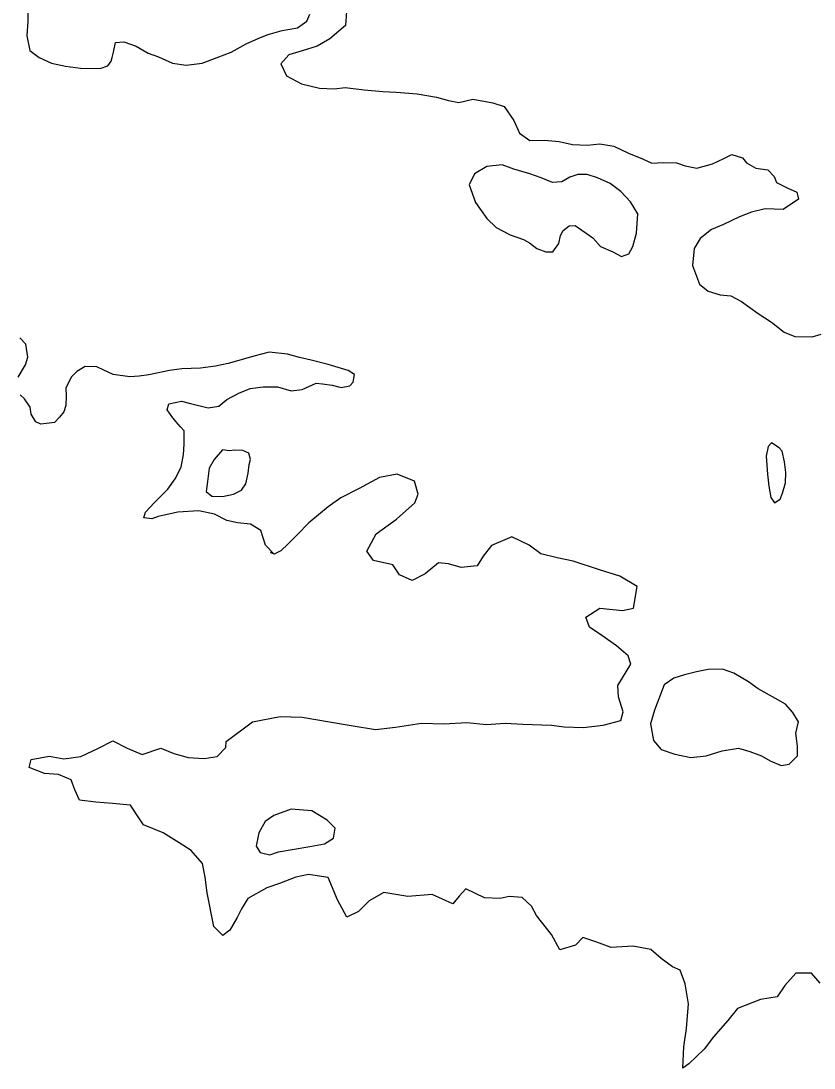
# Model space of a CAD drawing. Extents: x -492261 to -432772, y 1441225 to 1452922.
# Drawn here: x -461244.1 to -461204.7, y 1452453.2 to 1452505.2 of the extents above; entities that cross this region are included whole.
import ezdxf

# ---------------------------------------------------------------- set-up
doc = ezdxf.new("R2010")
doc.units = 0
doc.layers.add('Default', color=7, linetype='Continuous')

msp = doc.modelspace()

# ---------------------------------------------------------------- linework, layer by layer
at = {"layer": 'Default'}
for points in [[(-461243.729, 1452506.021), (-461243.74, 1452505.194), (-461243.802, 1452504.467), (-461243.64, 1452503.743), (-461243.185, 1452503.4), (-461242.58, 1452503.11), (-461241.879, 1452502.971), (-461241.127, 1452502.858), (-461240.153, 1452502.849), (-461239.781, 1452502.981), (-461239.61, 1452503.209), (-461239.563, 1452503.385), (-461239.493, 1452503.662), (-461239.401, 1452504.139), (-461238.977, 1452504.171), (-461238.374, 1452503.956), (-461237.769, 1452503.615), (-461237.266, 1452503.423), (-461236.561, 1452503.109), (-461235.886, 1452503.02), (-461235.088, 1452503.109), (-461234.344, 1452503.397), (-461233.649, 1452503.659), (-461232.907, 1452504.072), (-461232.287, 1452504.357), (-461231.816, 1452504.541), (-461231.12, 1452504.727), (-461230.373, 1452504.865), (-461229.904, 1452505.198), (-461229.761, 1452505.551)], [(-461227.94, 1452505.682), (-461227.978, 1452504.98), (-461228.765, 1452504.316), (-461229.384, 1452503.955), (-461230.129, 1452503.717), (-461230.8, 1452503.53), (-461231.191, 1452503.073), (-461230.906, 1452502.477), (-461230.175, 1452502.088), (-461229.273, 1452501.878), (-461228.548, 1452501.84), (-461227.999, 1452501.899), (-461227.049, 1452501.789), (-461226.123, 1452501.704), (-461225.473, 1452501.665), (-461224.423, 1452501.582), (-461223.471, 1452501.423), (-461222.869, 1452501.258), (-461222.368, 1452501.166), (-461221.671, 1452501.327), (-461220.669, 1452501.144), (-461220.116, 1452500.953), (-461219.63, 1452500.259), (-461219.344, 1452499.638), (-461218.839, 1452499.271), (-461218.115, 1452499.283), (-461217.389, 1452499.219), (-461216.713, 1452499.08), (-461215.988, 1452499.042), (-461215.364, 1452499.103), (-461214.663, 1452498.989), (-461213.933, 1452498.651), (-461213.254, 1452498.361), (-461212.775, 1452498.144), (-461212.227, 1452498.178), (-461211.552, 1452498.164), (-461211.125, 1452498.021), (-461210.549, 1452497.905), (-461209.778, 1452498.118), (-461209.208, 1452498.378), (-461208.812, 1452498.585), (-461208.285, 1452498.419), (-461208.081, 1452498.172), (-461207.627, 1452497.904), (-461207.026, 1452497.813), (-461206.721, 1452497.493), (-461206.591, 1452497.194), (-461206.061, 1452496.928), (-461205.583, 1452496.71), (-461205.502, 1452496.361), (-461206.268, 1452495.847), (-461207.167, 1452495.882), (-461207.839, 1452495.721), (-461208.434, 1452495.486), (-461209.227, 1452495.097), (-461209.822, 1452494.862), (-461210.388, 1452494.401)], [(-461215.708, 1452494.438), (-461215.327, 1452494.019), (-461214.723, 1452493.753), (-461214.294, 1452493.51), (-461213.922, 1452493.641), (-461213.728, 1452494.02), (-461213.54, 1452494.675), (-461213.481, 1452495.627), (-461213.841, 1452496.223), (-461214.325, 1452496.74), (-461214.856, 1452497.132), (-461215.485, 1452497.423), (-461215.988, 1452497.59), (-461216.462, 1452497.582), (-461216.859, 1452497.45), (-461217.255, 1452497.218), (-461217.704, 1452497.185), (-461218.282, 1452497.426), (-461218.835, 1452497.617), (-461219.638, 1452497.855), (-461220.216, 1452498.07), (-461220.964, 1452497.983), (-461221.582, 1452497.622), (-461221.847, 1452497.067), (-461221.533, 1452496.195), (-461220.97, 1452495.403), (-461220.512, 1452494.96), (-461219.807, 1452494.596), (-461219.153, 1452494.356), (-461218.851, 1452494.186), (-461218.496, 1452493.916), (-461218.044, 1452493.748), (-461217.695, 1452493.754), (-461217.402, 1452494.16), (-461217.309, 1452494.562), (-461217.188, 1452494.814), (-461216.893, 1452495.045), (-461216.593, 1452495.05)], [(-461216.593, 1452495.05), (-461215.708, 1452494.438)], [(-461210.388, 1452494.401), (-461210.68, 1452493.921), (-461210.765, 1452493.068), (-461210.424, 1452492.146), (-461209.994, 1452491.803), (-461209.391, 1452491.613), (-461208.866, 1452491.571), (-461208.337, 1452491.279), (-461207.502, 1452490.692), (-461206.845, 1452490.252), (-461206.213, 1452489.762), (-461205.684, 1452489.545), (-461204.835, 1452489.534), (-461204.388, 1452489.667)], [(-461244.234, 1452487.528), (-461243.87, 1452488.135), (-461243.752, 1452488.513), (-461243.838, 1452489.163), (-461244.143, 1452489.483)], [(-461231.521, 1452478.747), (-461231.953, 1452479.191), (-461232.19, 1452479.913), (-461232.695, 1452480.23), (-461233.346, 1452480.295), (-461233.872, 1452480.411), (-461234.477, 1452480.727), (-461235.254, 1452480.889), (-461236.302, 1452480.822), (-461236.974, 1452480.685), (-461237.272, 1452480.605), (-461237.595, 1452480.5), (-461237.995, 1452480.543), (-461237.9, 1452480.82), (-461237.459, 1452481.304), (-461236.796, 1452481.966), (-461236.43, 1452482.473), (-461236.14, 1452483.054), (-461236.026, 1452483.682), (-461235.986, 1452484.208), (-461235.997, 1452484.859), (-461236.175, 1452485.057), (-461236.404, 1452485.329), (-461236.609, 1452485.576), (-461236.839, 1452485.897), (-461236.744, 1452486.2), (-461236.122, 1452486.335), (-461235.671, 1452486.217), (-461234.793, 1452486.006), (-461234.27, 1452486.09), (-461233.876, 1452486.422), (-461233.282, 1452486.733), (-461232.712, 1452486.968), (-461232.064, 1452487.054), (-461231.364, 1452487.04), (-461230.687, 1452486.851), (-461230.138, 1452486.91), (-461229.444, 1452487.222), (-461229.119, 1452487.203), (-461228.644, 1452487.135), (-461228.192, 1452487.018), (-461227.769, 1452487.1), (-461227.597, 1452487.278), (-461227.529, 1452487.655), (-461227.857, 1452487.85), (-461228.836, 1452488.159), (-461229.689, 1452488.37), (-461230.266, 1452488.511), (-461230.868, 1452488.676), (-461231.769, 1452488.762), (-461232.54, 1452488.574), (-461233.161, 1452488.388), (-461233.807, 1452488.202), (-461234.429, 1452488.066), (-461235.177, 1452487.979), (-461236.1, 1452487.938), (-461236.723, 1452487.853), (-461237.743, 1452487.636), (-461238.216, 1452487.578), (-461238.69, 1452487.545), (-461239.516, 1452487.656), (-461239.97, 1452487.874), (-461240.322, 1452488.044), (-461240.897, 1452488.059), (-461241.317, 1452487.802), (-461241.587, 1452487.547), (-461241.853, 1452486.991), (-461241.846, 1452486.591), (-461241.862, 1452486.115), (-461241.957, 1452485.813), (-461242.177, 1452485.533), (-461242.422, 1452485.279), (-461243.095, 1452485.193), (-461243.347, 1452485.314), (-461243.578, 1452485.685), (-461243.634, 1452486.035), (-461243.916, 1452486.456), (-461244.119, 1452486.653)], [(-461234.499, 1452483.432), (-461234.741, 1452483.002), (-461234.83, 1452482.349), (-461234.896, 1452481.847), (-461234.617, 1452481.626), (-461234.093, 1452481.61), (-461233.545, 1452481.719), (-461233.149, 1452481.926), (-461232.93, 1452482.23), (-461232.814, 1452482.758), (-461232.771, 1452483.185), (-461232.701, 1452483.436), (-461232.781, 1452483.761), (-461233.083, 1452483.881), (-461233.483, 1452483.899), (-461233.757, 1452483.87), (-461234.082, 1452483.914)], [(-461234.082, 1452483.914), (-461234.499, 1452483.432)], [(-461207.04, 1452482.71), (-461206.98, 1452482.11), (-461206.87, 1452481.56), (-461206.691, 1452481.288), (-461206.419, 1452481.468), (-461206.299, 1452481.77), (-461206.158, 1452482.274), (-461206.142, 1452482.8), (-461206.201, 1452483.325), (-461206.31, 1452483.849), (-461206.463, 1452484.022), (-461206.842, 1452484.266), (-461207.014, 1452484.088), (-461207.105, 1452483.61)], [(-461207.105, 1452483.61), (-461207.04, 1452482.71)], [(-461225.457, 1452480.476), (-461224.547, 1452481.292), (-461224.38, 1452481.721), (-461224.566, 1452482.369), (-461225.421, 1452482.705), (-461226.292, 1452482.541), (-461227.306, 1452481.998), (-461228.222, 1452481.532), (-461228.839, 1452481.096), (-461229.8, 1452480.303), (-461230.388, 1452479.693), (-461230.83, 1452479.259), (-461231.199, 1452478.903), (-461231.521, 1452478.747), (-461231.697, 1452478.819)], [(-461224.884, 1452461.75), (-461226.087, 1452461.956), (-461226.804, 1452461.543), (-461227.344, 1452461.008), (-461227.913, 1452460.723), (-461228.378, 1452461.592), (-461228.846, 1452462.686), (-461229.823, 1452462.845), (-461230.445, 1452462.71), (-461231.264, 1452462.396), (-461231.884, 1452462.185), (-461232.824, 1452461.643), (-461233.14, 1452461.137), (-461233.357, 1452460.708), (-461233.721, 1452460.076), (-461234.066, 1452459.819), (-461234.524, 1452460.263), (-461234.852, 1452461.935), (-461234.94, 1452462.71), (-461235.077, 1452463.384), (-461235.637, 1452464.026), (-461236.243, 1452464.417), (-461237.026, 1452464.905), (-461238.007, 1452465.314), (-461238.264, 1452465.711), (-461238.648, 1452466.281), (-461239.549, 1452466.366), (-461240.374, 1452466.427), (-461241.175, 1452466.539), (-461241.408, 1452467.036), (-461241.592, 1452467.534), (-461242.221, 1452467.799), (-461242.921, 1452467.863), (-461243.675, 1452468.151), (-461243.582, 1452468.553), (-461242.686, 1452468.718), (-461241.959, 1452468.58), (-461241.112, 1452468.694), (-461240.245, 1452469.11), (-461239.527, 1452469.472), (-461238.822, 1452469.108), (-461238.067, 1452468.795), (-461237.149, 1452469.111), (-461236.495, 1452468.846), (-461235.792, 1452468.657), (-461234.992, 1452468.596), (-461234.345, 1452468.706), (-461233.927, 1452469.139), (-461233.908, 1452469.44), (-461232.601, 1452470.414), (-461231.232, 1452470.687), (-461230.133, 1452470.655), (-461228.78, 1452470.427), (-461227.703, 1452470.244), (-461226.501, 1452470.039), (-461225.504, 1452470.156), (-461224.209, 1452470.352), (-461223.109, 1452470.321), (-461221.962, 1452470.39), (-461220.986, 1452470.281), (-461220.063, 1452470.346), (-461219.188, 1452470.31), (-461217.764, 1452470.259), (-461217.138, 1452470.169), (-461216.188, 1452470.135), (-461215.191, 1452470.251), (-461214.321, 1452470.491), (-461214.204, 1452470.919), (-461214.441, 1452471.667), (-461214.476, 1452472.217), (-461213.82, 1452473.28), (-461213.952, 1452473.703), (-461214.535, 1452474.195), (-461215.268, 1452474.709), (-461215.875, 1452475.124), (-461216.058, 1452475.622), (-461215.366, 1452476.059), (-461214.241, 1452475.953), (-461213.693, 1452476.062), (-461213.512, 1452477.142), (-461214.37, 1452477.654), (-461215.374, 1452477.963), (-461216.68, 1452478.392), (-461217.482, 1452478.554), (-461218.285, 1452478.766), (-461218.867, 1452479.182), (-461219.723, 1452479.594), (-461220.74, 1452479.176), (-461221.155, 1452478.643), (-461221.446, 1452478.163), (-461222.244, 1452478.074), (-461222.872, 1452478.264), (-461223.372, 1452478.306), (-461224.037, 1452477.769), (-461224.68, 1452477.433), (-461225.31, 1452477.723), (-461225.643, 1452478.218), (-461226.596, 1452478.428), (-461226.928, 1452478.898), (-461226.469, 1452479.758), (-461225.457, 1452480.476)], [(-461212.657, 1452470.995), (-461212.845, 1452470.315), (-461212.706, 1452469.491), (-461212.323, 1452469.047), (-461211.645, 1452468.807), (-461210.843, 1452468.645), (-461210.095, 1452468.733), (-461209.3, 1452468.972), (-461208.478, 1452469.11), (-461207.926, 1452468.944), (-461207.348, 1452468.728), (-461206.919, 1452468.485), (-461206.366, 1452468.244), (-461205.968, 1452468.326), (-461205.55, 1452468.733), (-461205.558, 1452469.209), (-461205.644, 1452469.859), (-461205.504, 1452470.412), (-461205.787, 1452470.883), (-461206.144, 1452471.303), (-461206.648, 1452471.57), (-461207.505, 1452472.057), (-461207.986, 1452472.4), (-461208.718, 1452472.839), (-461209.27, 1452473.03), (-461209.994, 1452473.018), (-461210.567, 1452472.908), (-461211.164, 1452472.748), (-461211.685, 1452472.589), (-461212.179, 1452472.255)], [(-461212.179, 1452472.255), (-461212.657, 1452470.995)], [(-461229.747, 1452464.224), (-461229.025, 1452464.361), (-461228.58, 1452464.644), (-461228.489, 1452465.147), (-461228.896, 1452465.541), (-461229.653, 1452466.004), (-461230.678, 1452466.087), (-461231.547, 1452465.772), (-461231.966, 1452465.465), (-461232.281, 1452464.909), (-461232.42, 1452464.255), (-461232.214, 1452463.933), (-461231.738, 1452463.815), (-461231.316, 1452463.973)], [(-461231.316, 1452463.973), (-461229.747, 1452464.224)], [(-461204.431, 1452457.456), (-461204.864, 1452457.949), (-461205.638, 1452457.937), (-461206.177, 1452457.327), (-461206.567, 1452456.769), (-461207.389, 1452456.63), (-461208.53, 1452456.185), (-461209.02, 1452455.601), (-461209.73, 1452454.788), (-461210.194, 1452454.179), (-461210.955, 1452453.44), (-461211.251, 1452453.235), (-461211.195, 1452454.288), (-461211.06, 1452455.192), (-461210.957, 1452456.421), (-461211.124, 1452457.42), (-461211.385, 1452458.092), (-461211.763, 1452458.261), (-461212.319, 1452458.677), (-461212.826, 1452459.12), (-461213.728, 1452459.28), (-461214.801, 1452459.212), (-461215.555, 1452459.5), (-461216.208, 1452459.715), (-461216.576, 1452459.333), (-461217.346, 1452459.095), (-461217.759, 1452459.865), (-461218.5, 1452460.804), (-461218.757, 1452461.276), (-461219.214, 1452461.694), (-461219.865, 1452461.758), (-461220.312, 1452461.651), (-461221.087, 1452461.688), (-461222.019, 1452462.123), (-461222.337, 1452461.767), (-461222.655, 1452461.386), (-461223.687, 1452461.845), (-461224.884, 1452461.75)]]:
    msp.add_lwpolyline(points, dxfattribs=at)

doc.saveas('drawing.dxf')
